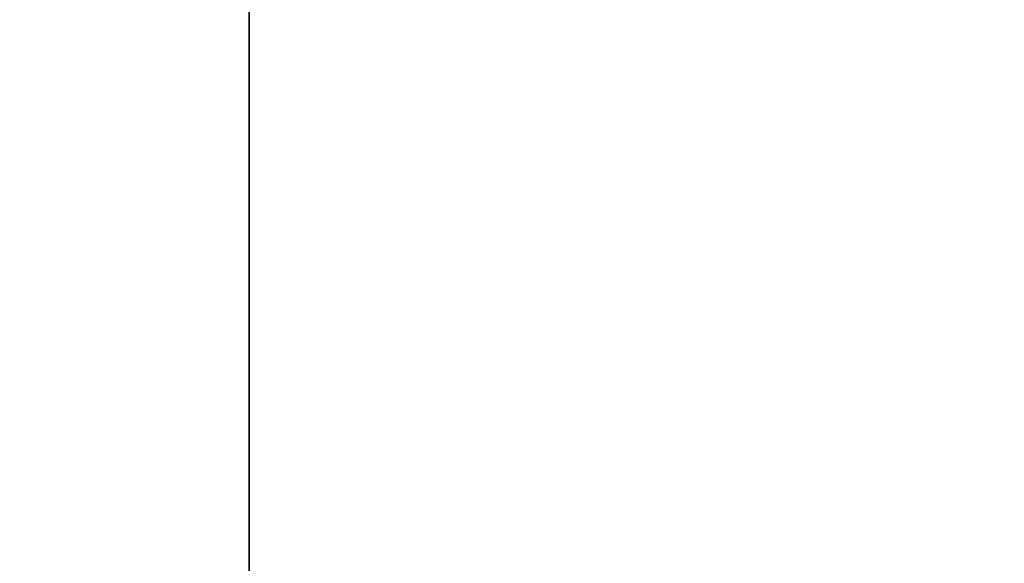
# Model space of a CAD drawing. Header units: millimetres. Extents: x -493 to 6693, y -115 to 145.
# Tile 295 of 656: x 323 to 408, y 4 to 51. Entities that reach past the tile are written whole.
import ezdxf

# ---------------------------------------------------------------- set-up
doc = ezdxf.new("R2010")
doc.units = ezdxf.units.MM
doc.layers.add('151', color=7, linetype='Continuous', true_color=0xffffff)

# ---------------------------------------------------------------- blocks, each defined once
blk = doc.blocks.new('UG_SURFACE_001')
at = {"layer": '151', "color": 252, "linetype": 'Continuous', "lineweight": 35}
for points in [[(492.5, -15, 2200.25), (492.5, 135, 2200.25), (-492.5, 135, 2200.25), (-492.5, -15, 2200.25)], [(-342.5, -15, 2050.25), (-342.5, 135, 2050.25), (342.5, 135, 2050.25), (342.5, -15, 2050.25)], [(342.5, -15, 2050.25), (342.5, 135, 2050.25), (342.5, 135, -7.75), (342.5, -15, -7.75)], [(342.5, -15, -7.75), (342.5, 135, -7.75), (492.5, 135, -7.75), (492.5, -15, -7.75)]]:
    blk.add_3dface(points, dxfattribs=at)

msp = doc.modelspace()

# ---------------------------------------------------------------- linework, layer by layer
at = {"layer": '151', "color": 253, "linetype": 'Continuous', "lineweight": -3}
for p, q in [((342.5, -15, 2050.25), (342.5, 135, 2050.25)), ((342.5, 135, -7.75), (342.5, -15, -7.75))]:
    msp.add_line(p, q, dxfattribs=at)

# ---------------------------------------------------------------- block references
msp.add_blockref('UG_SURFACE_001', (0, 0), dxfattribs=at)

doc.saveas('drawing.dxf')
